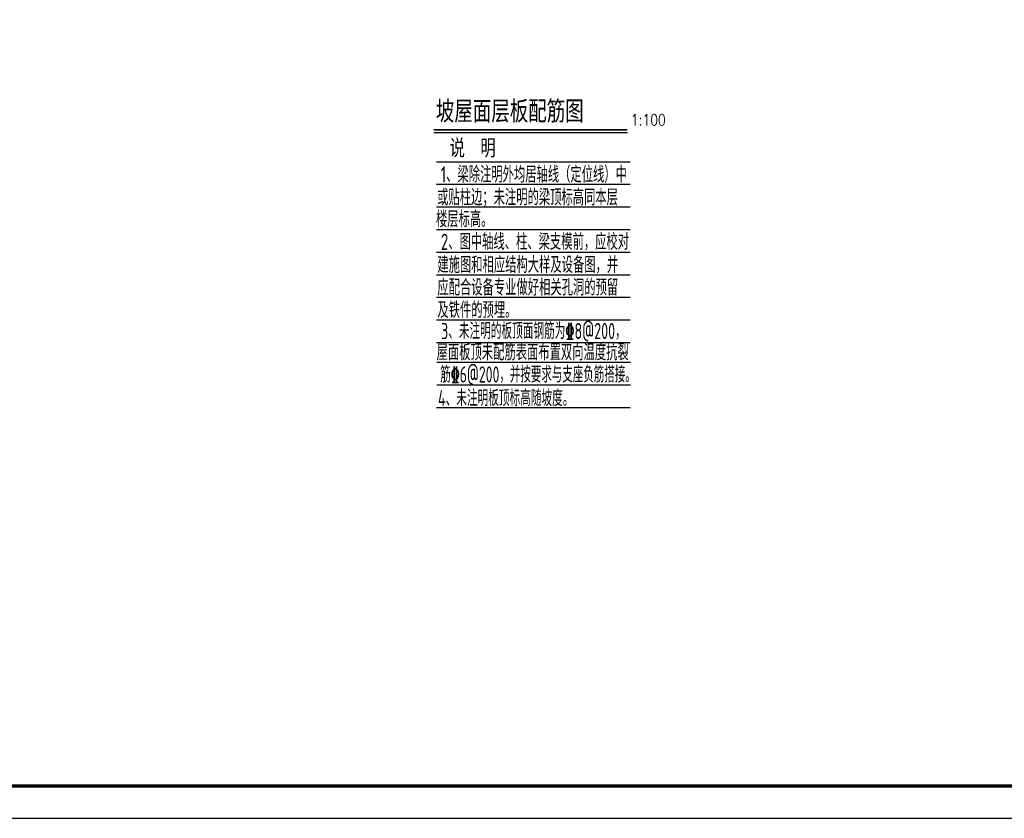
# Model space of a CAD drawing. Extents: x -302077 to 107904, y -9283 to 295706.
# Tile 267 of 297: x 46899 to 77402, y 174909 to 199643. Entities that reach past the tile are written whole.
import ezdxf

# ---------------------------------------------------------------- set-up
doc = ezdxf.new("R2010")
doc.units = 0
doc.header["$LTSCALE"] = 500
doc.header["$MEASUREMENT"] = 0
doc.layers.get('0').update_dxf_attribs({"linetype": 'CONTINUOUS'})
for name, color, linetype in [('PUB_TITLE', 4, 'CONTINUOUS'), ('TEXT', 7, 'CONTINUOUS'), ('图名层', 13, 'CONTINUOUS'), ('浅辅助线', 8, 'CONTINUOUS')]:
    doc.layers.add(name, color=color, linetype=linetype)
doc.styles.add('DIM_FONT', font='SIMPLEX.shx', dxfattribs={"width": 0.8})
doc.styles.add('HTHZ', font='simhei.ttf', dxfattribs={"width": 0.7, "height": 600})
doc.styles.add('TSSD_Rein', font='tssdeng.shx', dxfattribs={"width": 0.7, "bigfont": 'hztxt.shx'})

# ---------------------------------------------------------------- blocks, each defined once
blk = doc.blocks.new('wrtgtg')
at = {"layer": 'PUB_TITLE'}
blk.add_lwpolyline([(-75296, -5841), (8804, -5841), (8804, 53559), (-75296, 53559)], close=True, dxfattribs=at)
at = {"layer": 'PUB_TITLE', "const_width": 100}
blk.add_lwpolyline([(-72796, -4841), (7804, -4841), (7804, 52559), (-72796, 52559)], close=True, dxfattribs=at)

msp = doc.modelspace()

# ---------------------------------------------------------------- linework, layer by layer
at = {"layer": '图名层'}
msp.add_line((59724.658, 196152.359), (65728.069, 196152.359), dxfattribs=at)
at = {"layer": '图名层', "const_width": 50}
msp.add_lwpolyline([(59724.658, 196235.705), (65728.069, 196235.705)], dxfattribs=at)
at = {"layer": '浅辅助线', "ltscale": 0.5}
for p, q in [((59813.064, 195245.066), (65814.215, 195245.066)), ((59813.064, 194545.066), (65814.215, 194545.066)), ((59813.064, 193845.066), (65814.215, 193845.066)), ((59813.064, 193145.066), (65814.215, 193145.066)), ((59813.064, 192445.066), (65814.215, 192445.066)), ((59813.064, 191745.066), (65814.215, 191745.066)), ((59813.064, 191745.066), (65814.215, 191745.066)), ((59813.464, 191045.066), (65814.615, 191045.066)), ((59813.064, 190345.066), (65814.215, 190345.066)), ((59813.064, 190345.066), (65814.215, 190345.066)), ((59813.464, 190345.066), (65814.615, 190345.066)), ((59814.614, 190345.066), (65815.764, 190345.066)), ((59814.614, 190345.066), (65815.764, 190345.066)), ((59813.064, 189645.066), (65814.215, 189645.066)), ((59813.064, 189645.066), (65813.815, 189645.066)), ((59813.064, 189645.066), (65813.814, 189645.066)), ((59813.064, 189645.066), (65814.215, 189645.066)), ((59814.614, 189645.066), (65815.764, 189645.066)), ((59816.564, 189036.861), (65817.714, 189036.861)), ((59816.564, 189036.861), (65817.714, 189036.861)), ((59816.564, 189036.861), (65817.714, 189036.861)), ((59818.113, 188336.861), (65819.263, 188336.861)), ((59814.614, 187636.861), (65815.764, 187636.861))]:
    msp.add_line(p, q, dxfattribs=at)

# ---------------------------------------------------------------- block references
msp.add_blockref('wrtgtg', (99100.057, 180749.881))

# ---------------------------------------------------------------- texts
at = {"layer": 'TEXT', "style": 'TSSD_Rein'}
for s, width, p in [('1、梁除注明外均居轴线（定位线）中', 0.7, (59942.799, 194599.753)), ('或贴柱边；未注明的梁顶标高同本层', 0.7, (59831.173, 193890.023)), ('楼层标高。', 0.7, (59795.588, 193214.612)), ('2、图中轴线、柱、梁支模前，应校对', 0.7, (59947.517, 192512.953)), ('建施图和相应结构大样及设备图，并', 0.7, (59838.103, 191799.753)), ('应配合设备专业做好相关孔洞的预留', 0.7, (59838.503, 191099.753)), ('及铁件的预埋。', 0.7, (59838.503, 190399.753)), ('3、未注明的板顶面钢筋为%%1328@200，', 0.66, (59952.02, 189749.985)), ('屋面板顶未配筋表面布置双向温度抗裂', 0.7, (59815.684, 189091.547)), ('筋%%1326@200，并按要求与支座负筋搭接。', 0.65, (59926.999, 188404.748)), ('4、未注明板顶标高随坡度。', 0.66, (59857.206, 187673.658))]:
    msp.add_text(s, height=500, dxfattribs=dict(at, width=width)).set_placement(p)
at = {"layer": '图名层'}
for s, height, style, width, p in [('坡屋面层板配筋图', 600, 'HTHZ', 0.7, (59789.36, 196522.218)), ('1:100', 350, 'DIM_FONT', 0.8, (65831.877, 196366.209)), ('说  明', 500, 'HTHZ', 0.7, (60214.014, 195429.86))]:
    msp.add_text(s, height=height, dxfattribs=dict(at, style=style, width=width)).set_placement(p)

doc.saveas('drawing.dxf')
